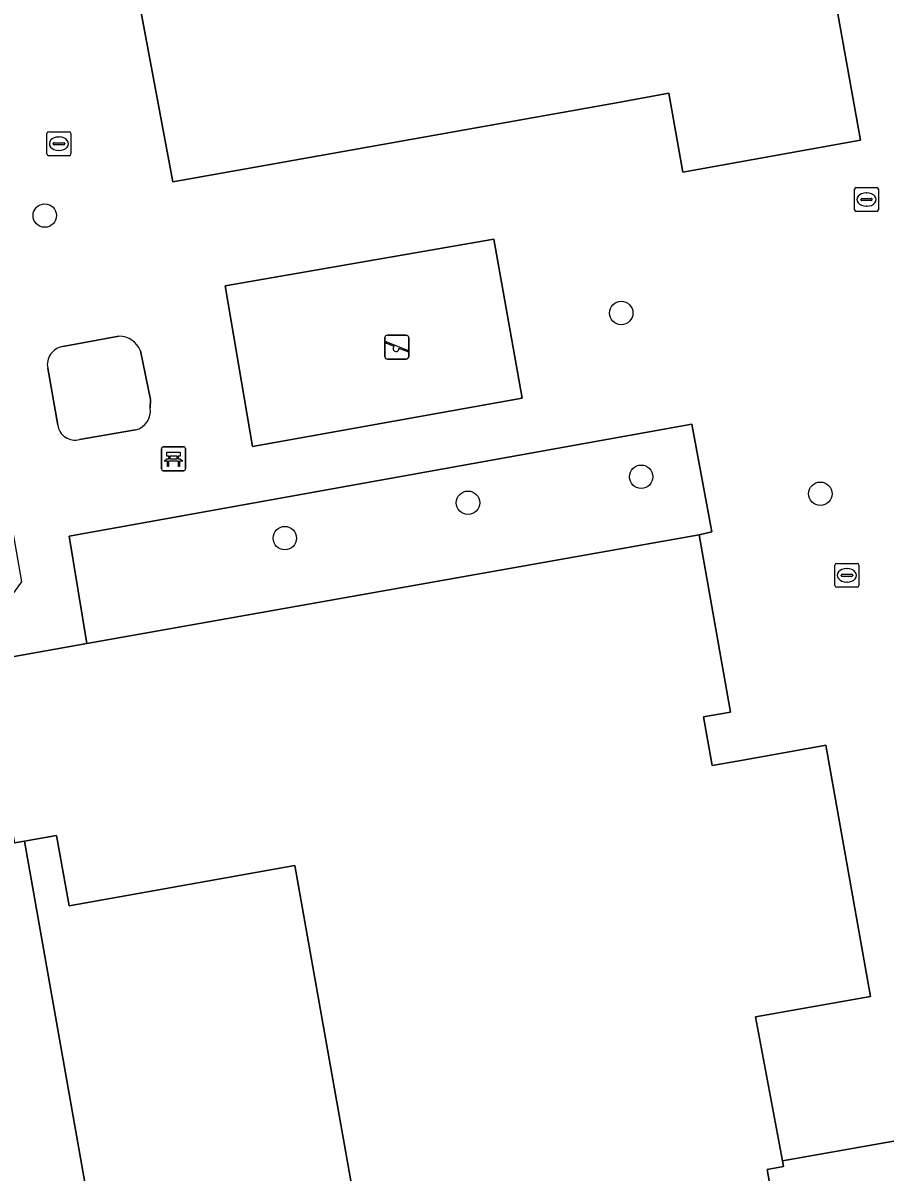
# Model space of a CAD drawing. Extents: x 157793 to 159380, y 380877 to 382313.
# Drawn here: x 158719.83 to 158755.83, y 381541.31 to 381589.28 of the extents above; entities that cross this region are included whole.
import ezdxf

# ---------------------------------------------------------------- set-up
doc = ezdxf.new("R2010")
doc.units = 0
for name, color, linetype in [('IMGEO_Bank', 7, 'Continuous'), ('IMGEO_Boom', 7, 'Continuous'), ('IMGEO_Erf', 7, 'Continuous'), ('IMGEO_Kolk', 7, 'Continuous'), ('IMGEO_Pand', 7, 'Continuous'), ('IMGEO_Speelvoorziening', 7, 'Continuous'), ('IMGEO_Terreindeel_open', 7, 'Continuous'), ('IMGEO_Voetpad_open', 7, 'Continuous')]:
    doc.layers.add(name, color=color, linetype=linetype)

msp = doc.modelspace()

# ---------------------------------------------------------------- linework, layer by layer
at = {"layer": 'IMGEO_Bank'}
for p, q in [((158725.694, 381571.585), (158726.535, 381571.585)), ((158726.535, 381571.585), (158725.694, 381571.585)), ((158725.619, 381570.66), (158725.619, 381571.501)), ((158725.619, 381571.501), (158725.619, 381570.66)), ((158725.928, 381571.091), (158725.928, 381571.197)), ((158725.972, 381571.197), (158725.972, 381571.091)), ((158726.26, 381571.203), (158725.978, 381571.203)), ((158725.978, 381571.085), (158726.26, 381571.085)), ((158726.266, 381571.091), (158726.266, 381571.197)), ((158726.31, 381571.197), (158726.31, 381571.091)), ((158726.619, 381571.51), (158726.619, 381570.669)), ((158726.619, 381570.669), (158726.619, 381571.51)), ((158726.544, 381570.585), (158725.703, 381570.585)), ((158725.703, 381570.585), (158726.544, 381570.585)), ((158726.316, 381570.983), (158725.923, 381570.983))]:
    msp.add_line(p, q, dxfattribs=at)
for points in [[(158725.866, 381570.983), (158725.724, 381570.983), (158725.836, 381571.085), (158725.922, 381571.085)], [(158725.922, 381571.203), (158725.836, 381571.203), (158725.836, 381571.364), (158726.399, 381571.364), (158726.399, 381571.203), (158726.316, 381571.203)], [(158726.316, 381571.085), (158726.399, 381571.085), (158726.511, 381570.983), (158726.372, 381570.983)], [(158725.916, 381570.976), (158725.916, 381570.769), (158725.873, 381570.769), (158725.873, 381570.976)], [(158726.366, 381570.976), (158726.366, 381570.769), (158726.322, 381570.769), (158726.322, 381570.976)]]:
    msp.add_lwpolyline(points, dxfattribs=at)
for centre, radius, start, end in [((158725.697, 381571.507), 0.0779, 92.4484, 184.2845), ((158725.697, 381571.507), 0.0779, 92.4484, 184.2845), ((158726.541, 381571.507), 0.0779, 2.4484, 94.2845), ((158726.541, 381571.507), 0.0779, 2.4484, 94.2845), ((158725.921, 381571.196), 0.00671, 2.8957, 87.1043), ((158725.921, 381571.092), 0.00671, 272.8957, 357.1043), ((158725.978, 381571.196), 0.00671, 92.8957, 177.1043), ((158725.978, 381571.092), 0.00671, 182.8957, 267.1043), ((158726.26, 381571.196), 0.00671, 2.8957, 87.1043), ((158726.26, 381571.092), 0.00671, 272.8957, 357.1043), ((158726.317, 381571.196), 0.00671, 92.8957, 177.1043), ((158726.317, 381571.092), 0.00671, 182.8957, 267.1043), ((158725.697, 381570.663), 0.0779, 182.4484, 274.2845), ((158725.697, 381570.663), 0.0779, 182.4484, 274.2845), ((158725.866, 381570.976), 0.00671, 2.8957, 87.1043), ((158725.923, 381570.976), 0.00671, 92.8957, 177.1043), ((158726.315, 381570.976), 0.00671, 2.8957, 87.1043), ((158726.372, 381570.976), 0.00671, 92.8957, 177.1043), ((158726.541, 381570.663), 0.0779, 272.4484, 4.2845), ((158726.541, 381570.663), 0.0779, 272.4484, 4.2845)]:
    msp.add_arc(centre, radius, start, end, dxfattribs=at)
at = {"layer": 'IMGEO_Boom'}
for centre in [(158720.744, 381581.239), (158744.818, 381577.173), (158745.649, 381570.336), (158753.132, 381569.628), (158738.417, 381569.252), (158730.769, 381567.774)]:
    msp.add_circle(centre, 0.489, dxfattribs=at)
at = {"layer": 'IMGEO_Erf'}
for points in [[(158722.5, 381563.371), (158748.065, 381567.909), (158748.595, 381568.033), (158747.763, 381572.526), (158721.762, 381567.851)], [(158751.596, 381541.539), (158750.908, 381541.417), (158753.505, 381526.78), (158754.194, 381526.902), (158754.241, 381526.636), (158763.645, 381528.305), (158761.244, 381541.696), (158758.017, 381541.158), (158757.687, 381542.869), (158751.554, 381541.775)]]:
    msp.add_lwpolyline(points, close=True, dxfattribs=at)
msp.add_lwpolyline([(158734.053, 381537.966), (158731.189, 381554.104), (158730.013, 381553.895), (158721.756, 381552.43), (158721.236, 381555.364), (158720.051, 381555.154), (158719.899, 381555.127), (158725.896, 381521.19)], dxfattribs=at)
at = {"layer": 'IMGEO_Kolk'}
for p, q in [((158720.835, 381583.815), (158720.835, 381584.667)), ((158720.91, 381584.741), (158721.762, 381584.741)), ((158721.323, 381584.521), (158721.348, 381584.521)), ((158721.836, 381584.667), (158721.836, 381583.815)), ((158721.094, 381584.235), (158721.094, 381584.247)), ((158721.532, 381584.198), (158721.134, 381584.198)), ((158721.137, 381584.284), (158721.535, 381584.284)), ((158721.578, 381584.247), (158721.578, 381584.235)), ((158721.762, 381583.741), (158720.91, 381583.741)), ((158721.346, 381583.961), (158721.321, 381583.961)), ((158754.559, 381581.485), (158754.559, 381582.337)), ((158754.634, 381582.411), (158755.486, 381582.411)), ((158755.047, 381582.191), (158755.072, 381582.191)), ((158755.56, 381582.337), (158755.56, 381581.485)), ((158754.818, 381581.905), (158754.818, 381581.917)), ((158755.256, 381581.868), (158754.858, 381581.868)), ((158754.861, 381581.954), (158755.259, 381581.954)), ((158755.07, 381581.631), (158755.045, 381581.631)), ((158755.302, 381581.917), (158755.302, 381581.905)), ((158755.486, 381581.411), (158754.634, 381581.411)), ((158753.815, 381566.721), (158754.667, 381566.721)), ((158753.74, 381565.795), (158753.74, 381566.647)), ((158754.042, 381566.264), (158754.44, 381566.264)), ((158754.228, 381566.501), (158754.253, 381566.501)), ((158754.741, 381566.647), (158754.741, 381565.795)), ((158753.999, 381566.215), (158753.999, 381566.227)), ((158754.437, 381566.178), (158754.039, 381566.178)), ((158754.251, 381565.941), (158754.226, 381565.941)), ((158754.483, 381566.227), (158754.483, 381566.215)), ((158754.667, 381565.721), (158753.815, 381565.721))]:
    msp.add_line(p, q, dxfattribs=at)
for points in [[(158720.835, 381583.815), (158720.835, 381584.667)], [(158720.91, 381584.741), (158721.762, 381584.741)], [(158721.836, 381584.667), (158721.836, 381583.815)], [(158721.762, 381583.741), (158720.91, 381583.741)], [(158754.559, 381581.485), (158754.559, 381582.337)], [(158754.634, 381582.411), (158755.486, 381582.411)], [(158755.56, 381582.337), (158755.56, 381581.485)], [(158755.486, 381581.411), (158754.634, 381581.411)], [(158753.815, 381566.721), (158754.667, 381566.721)], [(158753.74, 381565.795), (158753.74, 381566.647)], [(158754.741, 381566.647), (158754.741, 381565.795)], [(158754.667, 381565.721), (158753.815, 381565.721)]]:
    msp.add_lwpolyline(points, dxfattribs=at)
for centre, radius, start, end in [((158720.912, 381584.665), 0.0765, 91.552, 178.448), ((158720.912, 381584.665), 0.0765, 91.552, 178.448), ((158721.76, 381584.665), 0.0765, 1.552, 88.448), ((158721.76, 381584.665), 0.0765, 1.552, 88.448), ((158721.134, 381584.244), 0.0403, 85.8775, 175.7526), ((158721.131, 381584.234), 0.0366, 178.938, 274.7102), ((158721.535, 381584.241), 0.043, 264.8664, 352.4533), ((158721.539, 381584.246), 0.0386, 1.7309, 96.639), ((158720.912, 381583.817), 0.0765, 181.552, 268.448), ((158720.912, 381583.817), 0.0765, 181.552, 268.448), ((158721.76, 381583.817), 0.0765, 271.552, 358.448), ((158721.76, 381583.817), 0.0765, 271.552, 358.448), ((158754.636, 381582.335), 0.0765, 91.552, 178.448), ((158754.636, 381582.335), 0.0765, 91.552, 178.448), ((158755.484, 381582.335), 0.0765, 1.552, 88.448), ((158755.484, 381582.335), 0.0765, 1.552, 88.448), ((158754.858, 381581.914), 0.0403, 85.8775, 175.7526), ((158754.855, 381581.904), 0.0366, 178.938, 274.7102), ((158755.259, 381581.911), 0.043, 264.8664, 352.4533), ((158755.263, 381581.916), 0.0386, 1.7309, 96.639), ((158754.636, 381581.487), 0.0765, 181.552, 268.448), ((158754.636, 381581.487), 0.0765, 181.552, 268.448), ((158755.484, 381581.487), 0.0765, 271.552, 358.448), ((158755.484, 381581.487), 0.0765, 271.552, 358.448), ((158753.817, 381566.645), 0.0765, 91.552, 178.448), ((158753.817, 381566.645), 0.0765, 91.552, 178.448), ((158754.665, 381566.645), 0.0765, 1.552, 88.448), ((158754.665, 381566.645), 0.0765, 1.552, 88.448), ((158754.039, 381566.224), 0.0403, 85.8775, 175.7526), ((158754.444, 381566.226), 0.0386, 1.7309, 96.639), ((158753.817, 381565.797), 0.0765, 181.552, 268.448), ((158753.817, 381565.797), 0.0765, 181.552, 268.448), ((158754.036, 381566.214), 0.0366, 178.938, 274.7102), ((158754.44, 381566.221), 0.043, 264.8664, 352.4533), ((158754.665, 381565.797), 0.0765, 271.552, 358.448), ((158754.665, 381565.797), 0.0765, 271.552, 358.448)]:
    msp.add_arc(centre, radius, start, end, dxfattribs=at)
for centre, major_axis, ratio, start_param, end_param in [((158721.322, 381584.241), (-0.387, 0.002), 0.722429, 4.712389, 7.853982), ((158721.347, 381584.241), (-0.39, 0.002), 0.717154, 1.570796, 4.712389), ((158755.046, 381581.911), (-0.387, 0.002), 0.722429, 4.712389, 7.853982), ((158755.071, 381581.911), (-0.39, 0.002), 0.717154, 1.570796, 4.712389), ((158754.227, 381566.221), (-0.387, 0.002), 0.722429, 4.712389, 7.853982), ((158754.252, 381566.221), (-0.39, 0.002), 0.717154, 1.570796, 4.712389)]:
    msp.add_ellipse(centre, major_axis=major_axis, ratio=ratio, start_param=start_param, end_param=end_param, dxfattribs=at)
at = {"layer": 'IMGEO_Pand'}
for points in [[(158724.542, 381590.909), (158726.096, 381582.643), (158744.765, 381585.98), (158746.807, 381586.345), (158747.393, 381583.058), (158754.805, 381584.382), (158753.86, 381589.669)], [(158753.505, 381526.78), (158750.908, 381541.417), (158751.596, 381541.539), (158751.554, 381541.775), (158750.427, 381547.794), (158755.219, 381548.644), (158753.358, 381559.125), (158753.228, 381559.102), (158749.738, 381558.482), (158748.613, 381558.283), (158748.253, 381560.312), (158749.378, 381560.511), (158748.065, 381567.909), (158722.5, 381563.371), (158718.134, 381562.596), (158719.473, 381555.051), (158719.899, 381555.127), (158720.051, 381555.154), (158721.236, 381555.364), (158721.756, 381552.43), (158730.013, 381553.895), (158731.189, 381554.104), (158734.053, 381537.966)]]:
    msp.add_lwpolyline(points, dxfattribs=at)
at = {"layer": 'IMGEO_Speelvoorziening'}
for p, q in [((158734.95, 381575.348), (158734.95, 381576.148)), ((158734.95, 381576.148), (158734.95, 381575.348)), ((158735.333, 381575.776), (158734.994, 381575.913)), ((158735.019, 381575.973), (158735.895, 381575.62)), ((158735.05, 381576.248), (158735.84, 381576.248)), ((158735.84, 381576.248), (158735.05, 381576.248)), ((158735.94, 381576.148), (158735.94, 381575.348)), ((158735.94, 381575.348), (158735.94, 381576.148)), ((158735.871, 381575.56), (158735.531, 381575.697)), ((158735.84, 381575.248), (158735.05, 381575.248)), ((158735.05, 381575.248), (158735.84, 381575.248))]:
    msp.add_line(p, q, dxfattribs=at)
for centre, radius, start, end in [((158735.05, 381576.148), 0.1, 90, 180), ((158735.05, 381576.148), 0.1, 90, 180), ((158735.007, 381575.943), 0.0327, 68.078, 248.078), ((158735.84, 381576.148), 0.1, 0, 90), ((158735.84, 381576.148), 0.1, 360, 90), ((158735.412, 381575.686), 0.12, 130.9928, 5.1632), ((158735.883, 381575.59), 0.0327, 248.078, 68.078), ((158735.05, 381575.348), 0.1, 180, 270), ((158735.05, 381575.348), 0.1, 180, 270), ((158735.84, 381575.348), 0.1, 270, 0), ((158735.84, 381575.348), 0.1, 270, 0)]:
    msp.add_arc(centre, radius, start, end, dxfattribs=at)
at = {"layer": 'IMGEO_Terreindeel_open'}
msp.add_lwpolyline([(158739.492, 381580.249), (158728.273, 381578.304), (158729.416, 381571.604), (158740.681, 381573.612)], close=True, dxfattribs=at)
for points in [[(158723.842, 381576.209), (158721.499, 381575.769)], [(158725.149, 381573.208), (158725.155, 381573.564), (158724.743, 381575.596)], [(158720.866, 381574.865), (158721.286, 381572.497)], [(158722.2, 381571.891), (158724.533, 381572.29)]]:
    msp.add_lwpolyline(points, dxfattribs=at)
for centre, radius, start, end in [((158723.825, 381575.215), 0.994, 22.5245, 89.0163), ((158721.604, 381575.022), 0.754, 97.9662, 192.0327), ((158724.339, 381573.086), 0.819, 283.6889, 8.586), ((158722.005, 381572.589), 0.724, 187.2617, 285.6479)]:
    msp.add_arc(centre, radius, start, end, dxfattribs=at)
at = {"layer": 'IMGEO_Voetpad_open'}
for points in [[(158753.86, 381589.669), (158754.805, 381584.382), (158747.393, 381583.058), (158746.807, 381586.345), (158744.765, 381585.98), (158726.096, 381582.643), (158724.542, 381590.909)], [(158711.464, 381590.677), (158711.948, 381587.961), (158715.799, 381588.64), (158719.768, 381565.953), (158718.771, 381564.593), (158712.811, 381563.558), (158713.13, 381561.763), (158718.134, 381562.596), (158722.5, 381563.371), (158721.762, 381567.851), (158747.763, 381572.526), (158748.595, 381568.033), (158748.065, 381567.909), (158749.378, 381560.511), (158748.253, 381560.312), (158748.613, 381558.283), (158749.738, 381558.482), (158753.228, 381559.102), (158753.358, 381559.125), (158755.219, 381548.644), (158750.427, 381547.794), (158751.554, 381541.775), (158757.687, 381542.869)], [(158721.499, 381575.769), (158723.842, 381576.209)], [(158724.743, 381575.596), (158725.155, 381573.564), (158725.149, 381573.208)], [(158721.286, 381572.497), (158720.866, 381574.865)], [(158724.533, 381572.29), (158722.2, 381571.891)]]:
    msp.add_lwpolyline(points, dxfattribs=at)
for points in [[(158739.492, 381580.249), (158740.681, 381573.612), (158729.416, 381571.604), (158728.273, 381578.304)], [(158719.899, 381555.127), (158719.473, 381555.051), (158715.296, 381554.335), (158714.384, 381554.688), (158710.521, 381554.174), (158709.367, 381552.667), (158709.346, 381549.489), (158710.714, 381541.697), (158712.65, 381530.98), (158714.217, 381531.221), (158715.781, 381522.316), (158716.303, 381519.506), (158719.909, 381520.152), (158723.877, 381520.85), (158725.896, 381521.19)]]:
    msp.add_lwpolyline(points, close=True, dxfattribs=at)
for centre, radius, start, end in [((158723.825, 381575.215), 0.994, 22.5245, 89.0163), ((158721.604, 381575.022), 0.754, 97.9662, 192.0327), ((158724.339, 381573.086), 0.819, 283.6889, 8.586), ((158722.005, 381572.589), 0.724, 187.2617, 285.6479)]:
    msp.add_arc(centre, radius, start, end, dxfattribs=at)

doc.saveas('drawing.dxf')
